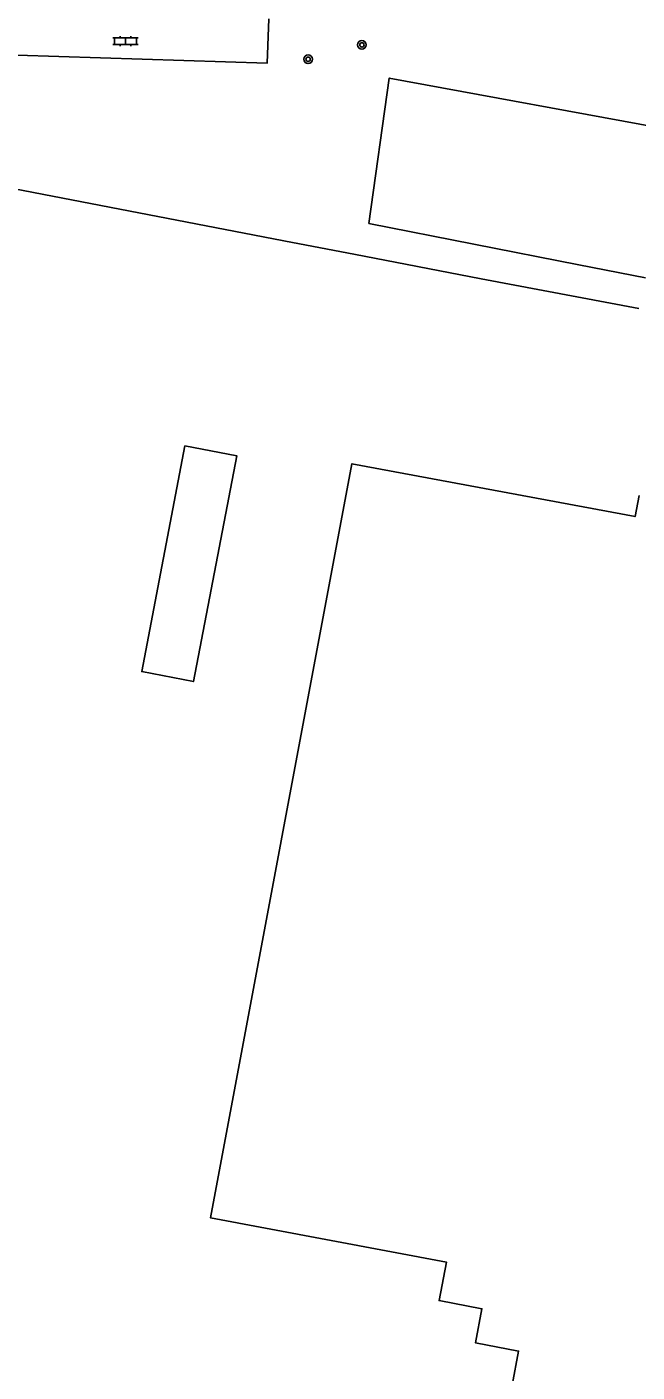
# Model space of a CAD drawing. Extents: x 132994 to 136000, y 393499 to 395512.
# Drawn here: x 133710.7 to 133766.6, y 394399.7 to 394523.1 of the extents above; entities that cross this region are included whole.
import ezdxf

# ---------------------------------------------------------------- set-up
doc = ezdxf.new("R2010")
doc.units = 0
for name, color, linetype in [('gg-afsc-hekwerk', 7, 'Continuous'), ('gg-bbg-gedigitaliseerde bijgebouw', 7, 'Continuous'), ('gg-bbg-hoofdgebouw', 7, 'Continuous'), ('gg-knt-verharding', 7, 'Continuous'), ('gt-grn-groengrens', 7, 'Continuous'), ('gt-symb-boom', 7, 'Continuous'), ('gt-symb-klinker verharding', 7, 'Continuous')]:
    doc.layers.add(name, color=color, linetype=linetype)

# ---------------------------------------------------------------- blocks, each defined once
blk = doc.blocks.new('gt0-KL1')
at = {"layer": 'gt-symb-klinker verharding'}
for p, q in [((-1.15, 0.3), (1.15, 0.3)), ((-1, -0.3), (-1, 0.3)), ((-0.5, 0.3), (-0.5, 0.45)), ((0, -0.3), (0, 0.3)), ((0.5, 0.3), (0.5, 0.45)), ((1, -0.3), (1, 0.3)), ((-1.15, -0.3), (1.15, -0.3)), ((-0.5, -0.45), (-0.5, -0.3)), ((0.5, -0.45), (0.5, -0.3))]:
    blk.add_line(p, q, dxfattribs=at)
blk = doc.blocks.new('gt0-BOOM')
at = {"layer": 'gt-symb-boom'}
for radius in [0.4, 0.2]:
    blk.add_circle((0, 0), radius, dxfattribs=at)

msp = doc.modelspace()

# ---------------------------------------------------------------- linework, layer by layer
at = {"layer": 'gg-afsc-hekwerk'}
for p, q in [((133761.29, 394501.28), (133742.02, 394505.08)), ((133735.04, 394503.34), (133740.65, 394502.26)), ((133740.65, 394502.26), (133752.35, 394500)), ((133766.78, 394497.29), (133752.35, 394500))]:
    msp.add_line(p, q, dxfattribs=at)
for points in [[(133770.2, 394513.57), (133743.9, 394518.42), (133742.02, 394505.08)], [(133707.34, 394500), (133708.6, 394508.43), (133735.04, 394503.34)]]:
    msp.add_lwpolyline(points, dxfattribs=at)
at = {"layer": 'gg-bbg-gedigitaliseerde bijgebouw'}
msp.add_lwpolyline([(133725.17, 394484.68), (133721.21, 394463.98), (133725.95, 394463.07), (133729.92, 394483.78), (133725.17, 394484.68)], dxfattribs=at)
at = {"layer": 'gg-bbg-hoofdgebouw'}
msp.add_lwpolyline([(133766.81, 394480.12), (133766.45, 394478.19), (133740.48, 394483.05), (133727.52, 394413.88), (133749.15, 394409.83), (133748.48, 394406.29), (133752.41, 394405.55), (133751.83, 394402.41), (133755.76, 394401.67), (133755.17, 394398.53), (133759.1, 394397.79), (133757.92, 394391.48), (133793.71, 394384.78), (133796.67, 394400.56)], dxfattribs=at)
at = {"layer": 'gg-knt-verharding'}
msp.add_lwpolyline([(133732.86, 394523.85), (133732.7, 394519.78), (133709.8, 394520.51)], dxfattribs=at)
at = {"layer": 'gt-grn-groengrens'}
msp.add_line((133767.4, 394500.08), (133761.29, 394501.28), dxfattribs=at)

# ---------------------------------------------------------------- block references
at = {"layer": 'gt-symb-boom'}
for p in [(133741.4, 394521.46), (133736.47, 394520.14)]:
    msp.add_blockref('gt0-BOOM', p, dxfattribs=at)
at = {"layer": 'gt-symb-klinker verharding'}
msp.add_blockref('gt0-KL1', (133719.72, 394521.8), dxfattribs=at)

doc.saveas('drawing.dxf')
